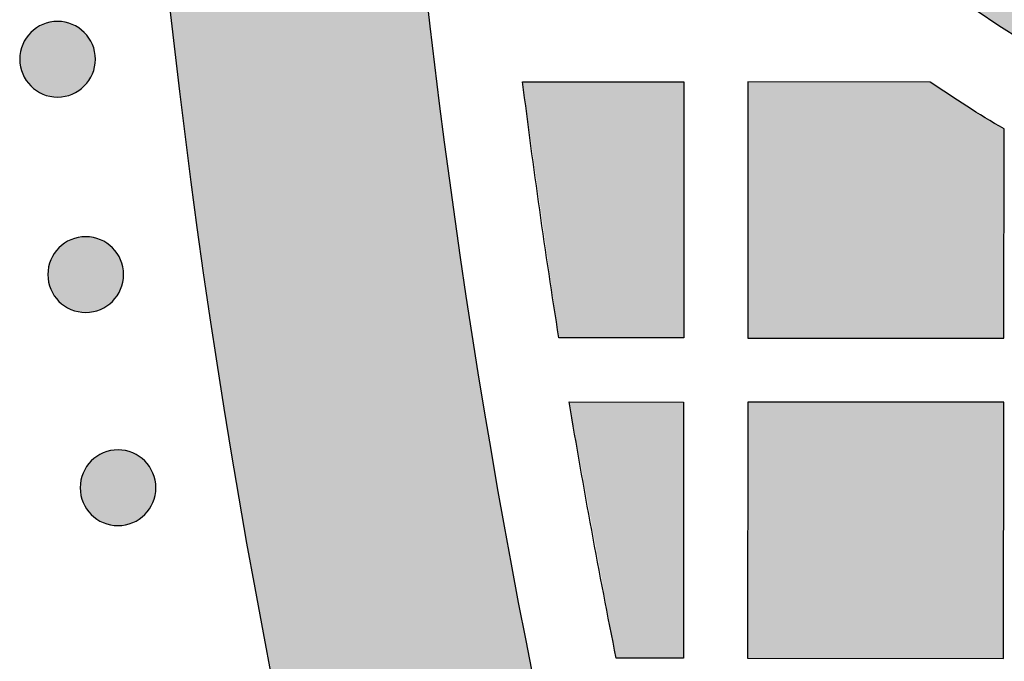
# Model space of a CAD drawing. Header units: millimetres. Extents: x -3873 to -97, y 912 to 4165.
# Tile 409 of 656: x -2047 to -2001, y 2835 to 2865. Entities that reach past the tile are written whole.
import ezdxf

# ---------------------------------------------------------------- set-up
doc = ezdxf.new("R2010")
doc.units = ezdxf.units.MM
doc.layers.add('pattern', color=7, linetype='Continuous', true_color=0x000000)

msp = doc.modelspace()

# ---------------------------------------------------------------- hatches: boundary and pattern name
at = {"layer": 'pattern'}
for points in [[(-2030.459, 2906.394), (-2030.363, 2899.21), (-2030.128, 2892.009), (-2029.755, 2884.794), (-2029.241, 2877.571), (-2028.587, 2870.343), (-2027.792, 2863.113), (-2026.854, 2855.887), (-2025.775, 2848.667), (-2024.554, 2841.46), (-2023.191, 2834.267), (-2021.686, 2827.095), (-2020.04, 2819.946), (-2018.253, 2812.826), (-2016.326, 2805.738), (-2014.261, 2798.686), (-2012.057, 2791.674), (-2009.716, 2784.707), (-2007.241, 2777.788), (-2004.631, 2770.922), (-2001.889, 2764.112), (-1999.017, 2757.362), (-1996.017, 2750.675), (-1992.89, 2744.056), (-1989.64, 2737.508), (-1986.268, 2731.035), (-1982.777, 2724.638), (-1979.169, 2718.323), (-1975.448, 2712.091), (-1971.616, 2705.947), (-1967.676, 2699.892), (-1963.631, 2693.93), (-1959.484, 2688.062), (-1958.474, 2686.147), (-1957.505, 2684.206), (-1956.58, 2682.24), (-1955.699, 2680.251), (-1954.863, 2678.24), (-1954.072, 2676.209), (-1953.329, 2674.159), (-1952.632, 2672.091), (-1951.983, 2670.009), (-1951.382, 2667.913), (-1950.83, 2665.804), (-1950.326, 2663.685), (-1949.872, 2661.557), (-1949.467, 2659.423), (-1949.112, 2657.283), (-1948.806, 2655.139), (-1954.209, 2661.565), (-1959.49, 2668.131), (-1964.644, 2674.833), (-1969.666, 2681.667), (-1974.552, 2688.63), (-1979.297, 2695.718), (-1983.895, 2702.927), (-1988.343, 2710.251), (-1992.637, 2717.687), (-1996.771, 2725.229), (-2000.743, 2732.872), (-2004.549, 2740.611), (-2008.186, 2748.441), (-2011.65, 2756.356), (-2014.938, 2764.35), (-2018.047, 2772.417), (-2020.976, 2780.552), (-2023.723, 2788.748), (-2026.284, 2796.999), (-2028.66, 2805.298), (-2030.848, 2813.641), (-2032.847, 2822.019), (-2034.658, 2830.428), (-2036.279, 2838.859), (-2037.71, 2847.308), (-2038.951, 2855.768), (-2040.003, 2864.232), (-2040.867, 2872.694), (-2041.543, 2881.149), (-2042.032, 2889.589), (-2042.337, 2898.01), (-2042.459, 2906.404)], [(-1932.112, 2906.308), (-1932.166, 2905.434), (-1932.239, 2904.554), (-1932.332, 2903.668), (-1932.446, 2902.777), (-1932.58, 2901.883), (-1932.736, 2900.984), (-1932.913, 2900.083), (-1933.112, 2899.18), (-1933.333, 2898.276), (-1933.577, 2897.37), (-1933.843, 2896.465), (-1934.132, 2895.561), (-1934.444, 2894.659), (-1934.78, 2893.759), (-1935.138, 2892.863), (-1935.52, 2891.971), (-1935.925, 2891.084), (-1936.353, 2890.203), (-1936.805, 2889.329), (-1937.279, 2888.463), (-1937.776, 2887.606), (-1938.296, 2886.758), (-1938.838, 2885.921), (-1939.403, 2885.095), (-1939.989, 2884.281), (-1940.596, 2883.481), (-1941.224, 2882.694), (-1941.873, 2881.922), (-1942.541, 2881.165), (-1943.229, 2880.425), (-1943.935, 2879.701), (-1944.66, 2878.995), (-1945.402, 2878.308), (-1946.16, 2877.639), (-1946.935, 2876.99), (-1947.725, 2876.362), (-1948.529, 2875.753), (-1949.347, 2875.166), (-1950.178, 2874.601), (-1951.02, 2874.057), (-1951.874, 2873.536), (-1952.738, 2873.037), (-1953.611, 2872.561), (-1954.492, 2872.109), (-1955.382, 2871.679), (-1956.277, 2871.273), (-1957.179, 2870.89), (-1958.085, 2870.531), (-1958.996, 2870.195), (-1959.909, 2869.883), (-1960.825, 2869.594), (-1961.742, 2869.329), (-1962.66, 2869.086), (-1963.578, 2868.867), (-1964.494, 2868.67), (-1965.409, 2868.495), (-1966.321, 2868.342), (-1967.23, 2868.212), (-1968.135, 2868.102), (-1969.035, 2868.014), (-1969.931, 2867.946), (-1970.82, 2867.898), (-1971.703, 2867.87), (-1972.578, 2867.861), (-1973.454, 2867.872), (-1974.337, 2867.901), (-1975.226, 2867.95), (-1976.121, 2868.02), (-1977.022, 2868.11), (-1977.926, 2868.221), (-1978.835, 2868.353), (-1979.747, 2868.507), (-1980.661, 2868.684), (-1981.578, 2868.882), (-1982.495, 2869.104), (-1983.412, 2869.348), (-1984.329, 2869.615), (-1985.244, 2869.905), (-1986.157, 2870.219), (-1987.067, 2870.556), (-1987.973, 2870.917), (-1988.874, 2871.301), (-1989.769, 2871.709), (-1990.657, 2872.14), (-1991.538, 2872.594), (-1992.41, 2873.072), (-1993.273, 2873.572), (-1994.126, 2874.095), (-1994.968, 2874.64), (-1995.797, 2875.207), (-1996.614, 2875.795), (-1997.417, 2876.405), (-1998.206, 2877.035), (-1998.98, 2877.685), (-1999.737, 2878.355), (-2000.478, 2879.044), (-2001.201, 2879.751), (-2001.906, 2880.476), (-2002.593, 2881.217), (-2003.26, 2881.975), (-2003.907, 2882.748), (-2004.534, 2883.536), (-2005.14, 2884.338), (-2005.724, 2885.153), (-2006.287, 2885.98), (-2006.828, 2886.818), (-2007.346, 2887.666), (-2007.842, 2888.525), (-2008.315, 2889.391), (-2008.765, 2890.266), (-2009.191, 2891.148), (-2009.595, 2892.035), (-2009.975, 2892.928), (-2010.332, 2893.825), (-2010.666, 2894.725), (-2010.976, 2895.628), (-2011.264, 2896.533), (-2011.529, 2897.438), (-2011.771, 2898.344), (-2011.99, 2899.249), (-2012.188, 2900.153), (-2012.363, 2901.054), (-2012.518, 2901.952), (-2012.65, 2902.847), (-2012.762, 2903.738), (-2012.854, 2904.624), (-2012.925, 2905.504), (-2012.977, 2906.379), (-2024.989, 2906.389), (-2024.934, 2905.248), (-2024.853, 2904.099), (-2024.746, 2902.942), (-2024.613, 2901.778), (-2024.452, 2900.609), (-2024.263, 2899.434), (-2024.047, 2898.256), (-2023.801, 2897.074), (-2023.526, 2895.89), (-2023.222, 2894.704), (-2022.888, 2893.518), (-2022.524, 2892.334), (-2022.129, 2891.151), (-2021.704, 2889.971), (-2021.249, 2888.795), (-2020.762, 2887.625), (-2020.246, 2886.461), (-2019.698, 2885.305), (-2019.12, 2884.157), (-2018.511, 2883.019), (-2017.872, 2881.893), (-2017.204, 2880.779), (-2016.505, 2879.678), (-2015.778, 2878.592), (-2015.021, 2877.522), (-2014.237, 2876.469), (-2013.425, 2875.434), (-2012.585, 2874.417), (-2011.72, 2873.421), (-2010.829, 2872.447), (-2009.913, 2871.494), (-2008.973, 2870.564), (-2008.009, 2869.659), (-2007.024, 2868.778), (-2006.017, 2867.923), (-2004.991, 2867.094), (-2003.945, 2866.292), (-2002.88, 2865.518), (-2001.799, 2864.772), (-2000.702, 2864.055), (-1999.591, 2863.368), (-1998.465, 2862.71), (-1997.328, 2862.082), (-1996.179, 2861.485), (-1995.02, 2860.918), (-1993.852, 2860.382), (-1992.676, 2859.877), (-1991.494, 2859.402), (-1990.307, 2858.959), (-1989.116, 2858.547), (-1987.921, 2858.165), (-1986.725, 2857.814), (-1985.527, 2857.493), (-1984.33, 2857.202), (-1983.135, 2856.941), (-1981.941, 2856.71), (-1980.751, 2856.507), (-1979.565, 2856.333), (-1978.385, 2856.187), (-1977.21, 2856.069), (-1976.043, 2855.978), (-1974.883, 2855.914), (-1973.731, 2855.875), (-1972.589, 2855.861), (-1971.447, 2855.873), (-1970.295, 2855.91), (-1969.135, 2855.972), (-1967.967, 2856.061), (-1966.793, 2856.177), (-1965.612, 2856.321), (-1964.426, 2856.493), (-1963.235, 2856.693), (-1962.041, 2856.923), (-1960.845, 2857.182), (-1959.648, 2857.47), (-1958.45, 2857.789), (-1957.253, 2858.138), (-1956.058, 2858.518), (-1954.865, 2858.928), (-1953.677, 2859.37), (-1952.494, 2859.842), (-1951.318, 2860.345), (-1950.149, 2860.879), (-1948.989, 2861.444), (-1947.839, 2862.039), (-1946.701, 2862.665), (-1945.574, 2863.321), (-1944.461, 2864.006), (-1943.363, 2864.721), (-1942.281, 2865.465), (-1941.215, 2866.237), (-1940.168, 2867.037), (-1939.14, 2867.864), (-1938.131, 2868.718), (-1937.145, 2869.597), (-1936.18, 2870.501), (-1935.238, 2871.429), (-1934.32, 2872.38), (-1933.427, 2873.353), (-1932.56, 2874.348), (-1931.719, 2875.362), (-1930.905, 2876.396), (-1930.119, 2877.448), (-1929.361, 2878.517), (-1928.631, 2879.602), (-1927.931, 2880.701), (-1927.26, 2881.814), (-1926.619, 2882.939), (-1926.009, 2884.076), (-1925.429, 2885.222), (-1924.879, 2886.378), (-1924.36, 2887.541), (-1923.872, 2888.71), (-1923.414, 2889.885), (-1922.987, 2891.064), (-1922.591, 2892.247), (-1922.224, 2893.431), (-1921.888, 2894.616), (-1921.582, 2895.801), (-1921.305, 2896.984), (-1921.057, 2898.166), (-1920.838, 2899.344), (-1920.648, 2900.518), (-1920.485, 2901.688), (-1920.349, 2902.851), (-1920.241, 2904.008), (-1920.158, 2905.157), (-1920.101, 2906.298)], [(-2044.136, 2861.59), (-2044.164, 2861.563), (-2044.194, 2861.535), (-2044.223, 2861.509), (-2044.254, 2861.483), (-2044.286, 2861.457), (-2044.318, 2861.432), (-2044.352, 2861.407), (-2044.386, 2861.383), (-2044.421, 2861.36), (-2044.456, 2861.337), (-2044.493, 2861.315), (-2044.53, 2861.294), (-2044.568, 2861.273), (-2044.607, 2861.254), (-2044.646, 2861.235), (-2044.687, 2861.217), (-2044.727, 2861.2), (-2044.769, 2861.184), (-2044.811, 2861.169), (-2044.853, 2861.155), (-2044.896, 2861.142), (-2044.94, 2861.13), (-2044.983, 2861.119), (-2045.028, 2861.109), (-2045.072, 2861.1), (-2045.117, 2861.093), (-2045.163, 2861.086), (-2045.208, 2861.081), (-2045.254, 2861.077), (-2045.3, 2861.074), (-2045.345, 2861.072), (-2045.391, 2861.072), (-2045.437, 2861.072), (-2045.483, 2861.074), (-2045.529, 2861.077), (-2045.575, 2861.081), (-2045.62, 2861.087), (-2045.665, 2861.093), (-2045.71, 2861.101), (-2045.755, 2861.109), (-2045.799, 2861.119), (-2045.843, 2861.13), (-2045.887, 2861.142), (-2045.93, 2861.156), (-2045.972, 2861.17), (-2046.014, 2861.185), (-2046.055, 2861.201), (-2046.096, 2861.218), (-2046.136, 2861.236), (-2046.175, 2861.255), (-2046.214, 2861.275), (-2046.252, 2861.295), (-2046.289, 2861.316), (-2046.326, 2861.339), (-2046.362, 2861.361), (-2046.396, 2861.385), (-2046.431, 2861.409), (-2046.464, 2861.433), (-2046.496, 2861.459), (-2046.528, 2861.485), (-2046.559, 2861.511), (-2046.588, 2861.538), (-2046.617, 2861.565), (-2046.646, 2861.592), (-2046.673, 2861.62), (-2046.7, 2861.65), (-2046.727, 2861.679), (-2046.753, 2861.71), (-2046.779, 2861.742), (-2046.804, 2861.774), (-2046.829, 2861.808), (-2046.853, 2861.842), (-2046.876, 2861.877), (-2046.899, 2861.912), (-2046.921, 2861.949), (-2046.942, 2861.986), (-2046.962, 2862.024), (-2046.982, 2862.063), (-2047.001, 2862.102), (-2047.019, 2862.143), (-2047.036, 2862.183), (-2047.052, 2862.225), (-2047.067, 2862.267), (-2047.081, 2862.309), (-2047.094, 2862.352), (-2047.106, 2862.396), (-2047.117, 2862.439), (-2047.127, 2862.484), (-2047.136, 2862.528), (-2047.143, 2862.573), (-2047.15, 2862.619), (-2047.155, 2862.664), (-2047.159, 2862.71), (-2047.162, 2862.756), (-2047.164, 2862.801), (-2047.164, 2862.847), (-2047.164, 2862.893), (-2047.162, 2862.939), (-2047.159, 2862.985), (-2047.154, 2863.031), (-2047.149, 2863.076), (-2047.143, 2863.121), (-2047.135, 2863.166), (-2047.126, 2863.211), (-2047.116, 2863.255), (-2047.105, 2863.299), (-2047.093, 2863.343), (-2047.08, 2863.386), (-2047.066, 2863.428), (-2047.051, 2863.47), (-2047.035, 2863.511), (-2047.018, 2863.552), (-2047, 2863.592), (-2046.981, 2863.631), (-2046.961, 2863.67), (-2046.94, 2863.708), (-2046.919, 2863.745), (-2046.897, 2863.782), (-2046.874, 2863.818), (-2046.851, 2863.852), (-2046.827, 2863.887), (-2046.802, 2863.92), (-2046.777, 2863.952), (-2046.751, 2863.984), (-2046.725, 2864.015), (-2046.698, 2864.044), (-2046.671, 2864.073), (-2046.643, 2864.102), (-2046.615, 2864.129), (-2046.586, 2864.156), (-2046.556, 2864.183), (-2046.525, 2864.209), (-2046.494, 2864.235), (-2046.461, 2864.26), (-2046.428, 2864.285), (-2046.394, 2864.309), (-2046.359, 2864.332), (-2046.323, 2864.355), (-2046.287, 2864.377), (-2046.249, 2864.398), (-2046.211, 2864.418), (-2046.173, 2864.438), (-2046.133, 2864.457), (-2046.093, 2864.475), (-2046.052, 2864.492), (-2046.011, 2864.508), (-2045.969, 2864.523), (-2045.927, 2864.537), (-2045.884, 2864.55), (-2045.84, 2864.562), (-2045.796, 2864.573), (-2045.752, 2864.583), (-2045.707, 2864.591), (-2045.662, 2864.599), (-2045.617, 2864.606), (-2045.572, 2864.611), (-2045.526, 2864.615), (-2045.48, 2864.618), (-2045.434, 2864.62), (-2045.388, 2864.62), (-2045.342, 2864.619), (-2045.296, 2864.618), (-2045.251, 2864.615), (-2045.205, 2864.61), (-2045.16, 2864.605), (-2045.114, 2864.599), (-2045.069, 2864.591), (-2045.025, 2864.582), (-2044.98, 2864.572), (-2044.937, 2864.561), (-2044.893, 2864.549), (-2044.85, 2864.536), (-2044.808, 2864.522), (-2044.766, 2864.507), (-2044.724, 2864.491), (-2044.684, 2864.474), (-2044.644, 2864.456), (-2044.604, 2864.437), (-2044.566, 2864.417), (-2044.528, 2864.396), (-2044.49, 2864.375), (-2044.454, 2864.353), (-2044.418, 2864.33), (-2044.383, 2864.307), (-2044.349, 2864.283), (-2044.316, 2864.258), (-2044.283, 2864.233), (-2044.252, 2864.207), (-2044.221, 2864.181), (-2044.191, 2864.154), (-2044.162, 2864.127), (-2044.134, 2864.099), (-2044.107, 2864.071), (-2044.079, 2864.042), (-2044.053, 2864.012), (-2044.027, 2863.981), (-2044.001, 2863.95), (-2043.976, 2863.917), (-2043.951, 2863.884), (-2043.927, 2863.85), (-2043.904, 2863.815), (-2043.881, 2863.779), (-2043.859, 2863.743), (-2043.838, 2863.705), (-2043.817, 2863.667), (-2043.798, 2863.629), (-2043.779, 2863.589), (-2043.761, 2863.549), (-2043.744, 2863.508), (-2043.728, 2863.467), (-2043.713, 2863.425), (-2043.699, 2863.383), (-2043.686, 2863.34), (-2043.674, 2863.296), (-2043.663, 2863.252), (-2043.653, 2863.208), (-2043.644, 2863.163), (-2043.637, 2863.118), (-2043.63, 2863.073), (-2043.625, 2863.028), (-2043.621, 2862.982), (-2043.618, 2862.936), (-2043.616, 2862.89), (-2043.616, 2862.844), (-2043.616, 2862.798), (-2043.618, 2862.752), (-2043.621, 2862.707), (-2043.625, 2862.661), (-2043.631, 2862.616), (-2043.637, 2862.57), (-2043.645, 2862.525), (-2043.654, 2862.481), (-2043.663, 2862.436), (-2043.674, 2862.393), (-2043.686, 2862.349), (-2043.7, 2862.306), (-2043.714, 2862.264), (-2043.729, 2862.222), (-2043.745, 2862.18), (-2043.762, 2862.14), (-2043.78, 2862.1), (-2043.799, 2862.06), (-2043.819, 2862.021), (-2043.839, 2861.983), (-2043.86, 2861.946), (-2043.883, 2861.91), (-2043.905, 2861.874), (-2043.929, 2861.839), (-2043.953, 2861.805), (-2043.978, 2861.772), (-2044.003, 2861.739), (-2044.029, 2861.708), (-2044.055, 2861.677), (-2044.082, 2861.647), (-2044.109, 2861.618)], [(-2021.903, 2849.788), (-2023.6, 2861.789), (-2016.043, 2861.783), (-2016.053, 2849.783)], [(-2004.502, 2861.773), (-2013.043, 2861.78), (-2013.053, 2849.78), (-2001.053, 2849.77), (-2001.045, 2859.58), (-2001.924, 2860.104), (-2002.793, 2860.645), (-2003.653, 2861.201)], [(-2042.817, 2851.499), (-2042.845, 2851.472), (-2042.874, 2851.445), (-2042.904, 2851.418), (-2042.935, 2851.392), (-2042.967, 2851.366), (-2042.999, 2851.341), (-2043.033, 2851.316), (-2043.067, 2851.292), (-2043.102, 2851.269), (-2043.137, 2851.246), (-2043.174, 2851.224), (-2043.211, 2851.203), (-2043.249, 2851.182), (-2043.288, 2851.163), (-2043.327, 2851.144), (-2043.367, 2851.126), (-2043.408, 2851.109), (-2043.45, 2851.093), (-2043.492, 2851.078), (-2043.534, 2851.064), (-2043.577, 2851.051), (-2043.62, 2851.039), (-2043.664, 2851.028), (-2043.709, 2851.018), (-2043.753, 2851.009), (-2043.798, 2851.002), (-2043.844, 2850.995), (-2043.889, 2850.99), (-2043.935, 2850.986), (-2043.98, 2850.983), (-2044.026, 2850.981), (-2044.072, 2850.981), (-2044.118, 2850.981), (-2044.164, 2850.983), (-2044.21, 2850.986), (-2044.256, 2850.99), (-2044.301, 2850.996), (-2044.346, 2851.002), (-2044.391, 2851.01), (-2044.436, 2851.019), (-2044.48, 2851.028), (-2044.524, 2851.039), (-2044.567, 2851.052), (-2044.61, 2851.065), (-2044.653, 2851.079), (-2044.695, 2851.094), (-2044.736, 2851.11), (-2044.777, 2851.127), (-2044.817, 2851.145), (-2044.856, 2851.164), (-2044.895, 2851.184), (-2044.933, 2851.204), (-2044.97, 2851.226), (-2045.007, 2851.248), (-2045.043, 2851.27), (-2045.077, 2851.294), (-2045.111, 2851.318), (-2045.145, 2851.343), (-2045.177, 2851.368), (-2045.209, 2851.394), (-2045.239, 2851.42), (-2045.269, 2851.447), (-2045.298, 2851.474), (-2045.326, 2851.501), (-2045.354, 2851.53), (-2045.381, 2851.559), (-2045.408, 2851.589), (-2045.434, 2851.619), (-2045.46, 2851.651), (-2045.485, 2851.683), (-2045.51, 2851.717), (-2045.534, 2851.751), (-2045.557, 2851.786), (-2045.58, 2851.821), (-2045.602, 2851.858), (-2045.623, 2851.895), (-2045.643, 2851.933), (-2045.663, 2851.972), (-2045.682, 2852.012), (-2045.7, 2852.052), (-2045.717, 2852.092), (-2045.733, 2852.134), (-2045.748, 2852.176), (-2045.762, 2852.218), (-2045.775, 2852.261), (-2045.787, 2852.305), (-2045.798, 2852.349), (-2045.808, 2852.393), (-2045.816, 2852.438), (-2045.824, 2852.482), (-2045.83, 2852.528), (-2045.836, 2852.573), (-2045.84, 2852.619), (-2045.843, 2852.665), (-2045.844, 2852.711), (-2045.845, 2852.756), (-2045.844, 2852.802), (-2045.843, 2852.848), (-2045.84, 2852.894), (-2045.835, 2852.94), (-2045.83, 2852.985), (-2045.824, 2853.03), (-2045.816, 2853.075), (-2045.807, 2853.12), (-2045.797, 2853.164), (-2045.786, 2853.208), (-2045.774, 2853.252), (-2045.761, 2853.295), (-2045.747, 2853.337), (-2045.732, 2853.379), (-2045.716, 2853.42), (-2045.698, 2853.461), (-2045.681, 2853.501), (-2045.662, 2853.541), (-2045.642, 2853.579), (-2045.621, 2853.617), (-2045.6, 2853.654), (-2045.578, 2853.691), (-2045.555, 2853.727), (-2045.532, 2853.762), (-2045.508, 2853.796), (-2045.483, 2853.829), (-2045.458, 2853.861), (-2045.432, 2853.893), (-2045.406, 2853.924), (-2045.379, 2853.954), (-2045.352, 2853.983), (-2045.324, 2854.011), (-2045.296, 2854.038), (-2045.267, 2854.065), (-2045.237, 2854.092), (-2045.206, 2854.118), (-2045.175, 2854.144), (-2045.142, 2854.169), (-2045.109, 2854.194), (-2045.075, 2854.218), (-2045.04, 2854.241), (-2045.004, 2854.264), (-2044.968, 2854.286), (-2044.93, 2854.307), (-2044.892, 2854.328), (-2044.854, 2854.347), (-2044.814, 2854.366), (-2044.774, 2854.384), (-2044.733, 2854.401), (-2044.692, 2854.417), (-2044.65, 2854.432), (-2044.607, 2854.446), (-2044.564, 2854.459), (-2044.521, 2854.471), (-2044.477, 2854.482), (-2044.433, 2854.492), (-2044.388, 2854.501), (-2044.343, 2854.508), (-2044.298, 2854.515), (-2044.252, 2854.52), (-2044.207, 2854.524), (-2044.161, 2854.527), (-2044.115, 2854.529), (-2044.069, 2854.529), (-2044.023, 2854.529), (-2043.977, 2854.527), (-2043.932, 2854.524), (-2043.886, 2854.52), (-2043.841, 2854.514), (-2043.795, 2854.508), (-2043.75, 2854.5), (-2043.706, 2854.491), (-2043.661, 2854.481), (-2043.617, 2854.47), (-2043.574, 2854.458), (-2043.531, 2854.445), (-2043.489, 2854.431), (-2043.447, 2854.416), (-2043.405, 2854.4), (-2043.365, 2854.383), (-2043.325, 2854.365), (-2043.285, 2854.346), (-2043.246, 2854.326), (-2043.208, 2854.306), (-2043.171, 2854.284), (-2043.135, 2854.262), (-2043.099, 2854.239), (-2043.064, 2854.216), (-2043.03, 2854.192), (-2042.997, 2854.167), (-2042.964, 2854.142), (-2042.933, 2854.116), (-2042.902, 2854.09), (-2042.872, 2854.063), (-2042.843, 2854.036), (-2042.815, 2854.008), (-2042.788, 2853.98), (-2042.76, 2853.951), (-2042.734, 2853.921), (-2042.707, 2853.891), (-2042.682, 2853.859), (-2042.657, 2853.826), (-2042.632, 2853.793), (-2042.608, 2853.759), (-2042.585, 2853.724), (-2042.562, 2853.688), (-2042.54, 2853.652), (-2042.519, 2853.615), (-2042.498, 2853.577), (-2042.478, 2853.538), (-2042.46, 2853.498), (-2042.442, 2853.458), (-2042.425, 2853.417), (-2042.409, 2853.376), (-2042.394, 2853.334), (-2042.38, 2853.292), (-2042.367, 2853.249), (-2042.355, 2853.205), (-2042.344, 2853.161), (-2042.334, 2853.117), (-2042.325, 2853.072), (-2042.317, 2853.027), (-2042.311, 2852.982), (-2042.306, 2852.937), (-2042.302, 2852.891), (-2042.299, 2852.845), (-2042.297, 2852.799), (-2042.296, 2852.753), (-2042.297, 2852.707), (-2042.299, 2852.662), (-2042.302, 2852.616), (-2042.306, 2852.57), (-2042.311, 2852.525), (-2042.318, 2852.479), (-2042.326, 2852.434), (-2042.334, 2852.39), (-2042.344, 2852.346), (-2042.355, 2852.302), (-2042.367, 2852.258), (-2042.381, 2852.215), (-2042.395, 2852.173), (-2042.41, 2852.131), (-2042.426, 2852.09), (-2042.443, 2852.049), (-2042.461, 2852.009), (-2042.48, 2851.969), (-2042.5, 2851.931), (-2042.52, 2851.893), (-2042.541, 2851.855), (-2042.563, 2851.819), (-2042.586, 2851.783), (-2042.61, 2851.748), (-2042.634, 2851.714), (-2042.658, 2851.681), (-2042.684, 2851.648), (-2042.709, 2851.617), (-2042.736, 2851.586), (-2042.762, 2851.556), (-2042.79, 2851.527)], [(-2019.215, 2834.786), (-2021.416, 2846.788), (-2016.056, 2846.783), (-2016.066, 2834.783)], [(-2013.056, 2846.78), (-2013.066, 2834.781), (-2001.066, 2834.77), (-2001.056, 2846.77)], [(-2041.304, 2841.511), (-2041.332, 2841.483), (-2041.361, 2841.456), (-2041.391, 2841.429), (-2041.422, 2841.403), (-2041.454, 2841.377), (-2041.486, 2841.352), (-2041.519, 2841.328), (-2041.554, 2841.304), (-2041.589, 2841.28), (-2041.624, 2841.257), (-2041.661, 2841.236), (-2041.698, 2841.214), (-2041.736, 2841.194), (-2041.775, 2841.174), (-2041.814, 2841.155), (-2041.854, 2841.137), (-2041.895, 2841.12), (-2041.936, 2841.104), (-2041.978, 2841.089), (-2042.021, 2841.075), (-2042.064, 2841.062), (-2042.107, 2841.05), (-2042.151, 2841.039), (-2042.196, 2841.029), (-2042.24, 2841.021), (-2042.285, 2841.013), (-2042.33, 2841.007), (-2042.376, 2841.001), (-2042.422, 2840.997), (-2042.467, 2840.994), (-2042.513, 2840.993), (-2042.559, 2840.992), (-2042.605, 2840.993), (-2042.651, 2840.995), (-2042.697, 2840.998), (-2042.742, 2841.002), (-2042.788, 2841.007), (-2042.833, 2841.014), (-2042.878, 2841.021), (-2042.923, 2841.03), (-2042.967, 2841.04), (-2043.011, 2841.051), (-2043.054, 2841.063), (-2043.097, 2841.076), (-2043.14, 2841.09), (-2043.182, 2841.105), (-2043.223, 2841.122), (-2043.264, 2841.139), (-2043.304, 2841.157), (-2043.343, 2841.176), (-2043.382, 2841.195), (-2043.42, 2841.216), (-2043.457, 2841.237), (-2043.494, 2841.259), (-2043.529, 2841.282), (-2043.564, 2841.305), (-2043.598, 2841.329), (-2043.632, 2841.354), (-2043.664, 2841.379), (-2043.696, 2841.405), (-2043.726, 2841.431), (-2043.756, 2841.458), (-2043.785, 2841.485), (-2043.813, 2841.513), (-2043.841, 2841.541), (-2043.868, 2841.57), (-2043.895, 2841.6), (-2043.921, 2841.631), (-2043.947, 2841.662), (-2043.972, 2841.695), (-2043.996, 2841.728), (-2044.021, 2841.762), (-2044.044, 2841.797), (-2044.067, 2841.833), (-2044.089, 2841.87), (-2044.11, 2841.907), (-2044.13, 2841.945), (-2044.15, 2841.984), (-2044.169, 2842.023), (-2044.187, 2842.063), (-2044.204, 2842.104), (-2044.22, 2842.145), (-2044.235, 2842.187), (-2044.249, 2842.23), (-2044.262, 2842.273), (-2044.274, 2842.316), (-2044.285, 2842.36), (-2044.295, 2842.404), (-2044.303, 2842.449), (-2044.311, 2842.494), (-2044.317, 2842.539), (-2044.323, 2842.585), (-2044.327, 2842.63), (-2044.33, 2842.676), (-2044.331, 2842.722), (-2044.332, 2842.768), (-2044.331, 2842.814), (-2044.33, 2842.86), (-2044.327, 2842.906), (-2044.322, 2842.951), (-2044.317, 2842.997), (-2044.31, 2843.042), (-2044.303, 2843.087), (-2044.294, 2843.132), (-2044.284, 2843.176), (-2044.273, 2843.22), (-2044.261, 2843.263), (-2044.248, 2843.306), (-2044.234, 2843.349), (-2044.219, 2843.39), (-2044.202, 2843.432), (-2044.185, 2843.473), (-2044.167, 2843.513), (-2044.149, 2843.552), (-2044.129, 2843.591), (-2044.108, 2843.629), (-2044.087, 2843.666), (-2044.065, 2843.702), (-2044.042, 2843.738), (-2044.019, 2843.773), (-2043.995, 2843.807), (-2043.97, 2843.84), (-2043.945, 2843.873), (-2043.919, 2843.904), (-2043.893, 2843.935), (-2043.866, 2843.965), (-2043.839, 2843.994), (-2043.811, 2844.022), (-2043.783, 2844.05), (-2043.754, 2844.077), (-2043.724, 2844.103), (-2043.693, 2844.13), (-2043.662, 2844.155), (-2043.629, 2844.181), (-2043.596, 2844.205), (-2043.562, 2844.229), (-2043.527, 2844.253), (-2043.491, 2844.275), (-2043.455, 2844.297), (-2043.417, 2844.319), (-2043.379, 2844.339), (-2043.341, 2844.359), (-2043.301, 2844.377), (-2043.261, 2844.395), (-2043.22, 2844.412), (-2043.179, 2844.428), (-2043.137, 2844.444), (-2043.094, 2844.458), (-2043.051, 2844.471), (-2043.008, 2844.483), (-2042.964, 2844.494), (-2042.92, 2844.503), (-2042.875, 2844.512), (-2042.83, 2844.52), (-2042.785, 2844.526), (-2042.739, 2844.531), (-2042.694, 2844.536), (-2042.648, 2844.538), (-2042.602, 2844.54), (-2042.556, 2844.541), (-2042.51, 2844.54), (-2042.464, 2844.538), (-2042.419, 2844.535), (-2042.373, 2844.531), (-2042.327, 2844.526), (-2042.282, 2844.519), (-2042.237, 2844.512), (-2042.193, 2844.503), (-2042.148, 2844.493), (-2042.104, 2844.482), (-2042.061, 2844.47), (-2042.018, 2844.457), (-2041.976, 2844.443), (-2041.934, 2844.427), (-2041.892, 2844.411), (-2041.852, 2844.394), (-2041.811, 2844.376), (-2041.772, 2844.357), (-2041.733, 2844.338), (-2041.695, 2844.317), (-2041.658, 2844.296), (-2041.622, 2844.274), (-2041.586, 2844.251), (-2041.551, 2844.228), (-2041.517, 2844.203), (-2041.484, 2844.179), (-2041.451, 2844.153), (-2041.42, 2844.128), (-2041.389, 2844.101), (-2041.359, 2844.075), (-2041.33, 2844.048), (-2041.302, 2844.02), (-2041.274, 2843.992), (-2041.247, 2843.963), (-2041.221, 2843.933), (-2041.194, 2843.902), (-2041.169, 2843.87), (-2041.143, 2843.838), (-2041.119, 2843.805), (-2041.095, 2843.771), (-2041.071, 2843.736), (-2041.049, 2843.7), (-2041.027, 2843.663), (-2041.006, 2843.626), (-2040.985, 2843.588), (-2040.965, 2843.549), (-2040.947, 2843.51), (-2040.929, 2843.47), (-2040.912, 2843.429), (-2040.896, 2843.388), (-2040.881, 2843.346), (-2040.867, 2843.303), (-2040.853, 2843.26), (-2040.841, 2843.217), (-2040.831, 2843.173), (-2040.821, 2843.128), (-2040.812, 2843.084), (-2040.804, 2843.039), (-2040.798, 2842.994), (-2040.793, 2842.948), (-2040.789, 2842.902), (-2040.786, 2842.857), (-2040.784, 2842.811), (-2040.783, 2842.765), (-2040.784, 2842.719), (-2040.786, 2842.673), (-2040.789, 2842.627), (-2040.793, 2842.582), (-2040.798, 2842.536), (-2040.805, 2842.491), (-2040.813, 2842.446), (-2040.821, 2842.401), (-2040.831, 2842.357), (-2040.842, 2842.313), (-2040.854, 2842.27), (-2040.867, 2842.227), (-2040.882, 2842.184), (-2040.897, 2842.142), (-2040.913, 2842.101), (-2040.93, 2842.06), (-2040.948, 2842.02), (-2040.967, 2841.981), (-2040.986, 2841.942), (-2041.007, 2841.904), (-2041.028, 2841.867), (-2041.05, 2841.83), (-2041.073, 2841.795), (-2041.097, 2841.76), (-2041.121, 2841.726), (-2041.145, 2841.692), (-2041.171, 2841.66), (-2041.196, 2841.628), (-2041.223, 2841.598), (-2041.249, 2841.568), (-2041.277, 2841.539)]]:
    msp.add_hatch(color=256, dxfattribs=at).paths.add_polyline_path(points, flags=0)

# ---------------------------------------------------------------- linework, layer by layer
for points in [[(-2023.6, 2861.789), (-2016.043, 2861.783), (-2016.053, 2849.783), (-2021.903, 2849.788)], [(-2004.502, 2861.773), (-2013.043, 2861.78), (-2013.053, 2849.78), (-2001.053, 2849.77), (-2001.045, 2859.58)], [(-2021.416, 2846.788), (-2016.056, 2846.783), (-2016.066, 2834.783), (-2019.215, 2834.786)]]:
    msp.add_lwpolyline(points, dxfattribs=at)
msp.add_lwpolyline([(-2013.056, 2846.78), (-2013.066, 2834.781), (-2001.066, 2834.77), (-2001.056, 2846.77)], close=True, dxfattribs=at)
at = {"layer": 'pattern', "extrusion": (0, 0, -1)}
for centre in [(2045.39, 2862.846), (2044.071, 2852.755), (2042.558, 2842.766)]:
    msp.add_circle(centre, 1.774, dxfattribs=at)
for centre, radius, start, end in [((1654.762, 2907.822), 387.7, 319.32633, 359.79044), ((1654.762, 2907.822), 371.7, 351.01757, 352.88599), ((1972.543, 2908.343), 56.482, 300.3055, 304.4601), ((1654.762, 2907.822), 371.7, 348.66804, 350.54898)]:
    msp.add_arc(centre, radius, start, end, dxfattribs=at)
at = {"layer": 'pattern'}
for centre, radius, start, end in [((-1654.762, 2907.822), 375.7, 180.21785, 215.7984), ((-1972.543, 2908.343), 52.482, 182.134, 357.7661)]:
    msp.add_arc(centre, radius, start, end, dxfattribs=at)

doc.saveas('drawing.dxf')
